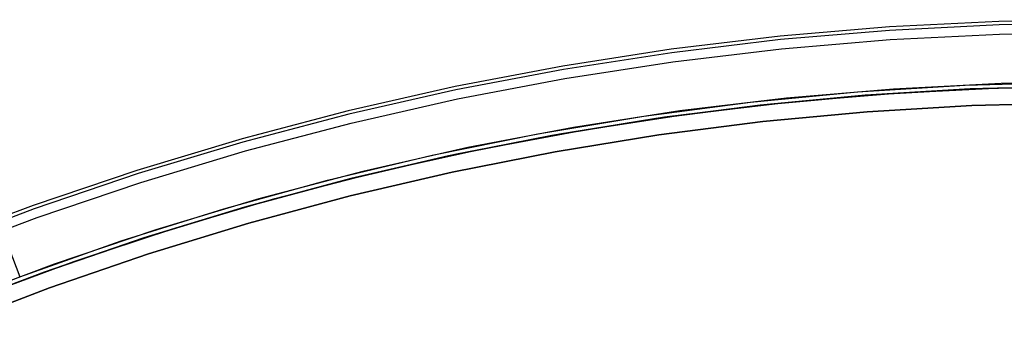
# Model space of a CAD drawing. Header units: millimetres. Extents: x 7986 to 9191, y -11326 to -10283.
# Tile 286 of 312: x 8536 to 8584, y -10528 to -10513. Entities that reach past the tile are written whole.
import ezdxf

# ---------------------------------------------------------------- set-up
doc = ezdxf.new("R2010")
doc.units = ezdxf.units.MM
doc.layers.add('color', color=7, linetype='Continuous')
doc.layers.add('luz', color=7, linetype='Continuous')

msp = doc.modelspace()

# ---------------------------------------------------------------- linework, layer by layer
at = {"layer": 'color', "color": 254, "true_color": 0xcad1ee}
for p, q in [((8578.133, -10513.16, -37.401), (8572.871, -10513.608, -37.401)), ((8578.133, -10513.16, -61.741), (8572.871, -10513.608, -61.741)), ((8578.133, -10513.16, -61.741), (8572.871, -10513.608, -61.741)), ((8578.133, -10513.16, -37.401), (8572.871, -10513.608, -37.401)), ((8578.133, -10513.16, -49.571), (8572.871, -10513.608, -49.571)), ((8583.409, -10512.895, -37.401), (8578.133, -10513.16, -37.401)), ((8583.409, -10512.895, -61.741), (8578.133, -10513.16, -61.741)), ((8583.409, -10512.895, -61.741), (8578.133, -10513.16, -61.741)), ((8583.409, -10512.895, -37.401), (8578.133, -10513.16, -37.401)), ((8583.409, -10512.895, -49.571), (8578.133, -10513.16, -49.571)), ((8583.414, -10513.06, -36.85), (8578.145, -10513.326, -36.85)), ((8588.69, -10512.811, -37.401), (8583.409, -10512.895, -37.401)), ((8588.69, -10512.811, -61.741), (8583.409, -10512.895, -61.741)), ((8588.69, -10512.811, -61.741), (8583.409, -10512.895, -61.741)), ((8588.69, -10512.811, -37.401), (8583.409, -10512.895, -37.401)), ((8588.69, -10512.811, -49.571), (8583.409, -10512.895, -49.571)), ((8588.689, -10512.977, -36.85), (8583.414, -10513.06, -36.85)), ((8572.871, -10513.608, -37.401), (8567.627, -10514.237, -37.401)), ((8572.871, -10513.608, -61.741), (8567.627, -10514.237, -61.741)), ((8572.871, -10513.608, -61.741), (8567.627, -10514.237, -61.741)), ((8572.871, -10513.608, -37.401), (8567.627, -10514.237, -37.401)), ((8572.871, -10513.608, -49.571), (8567.627, -10514.237, -49.571)), ((8578.145, -10513.326, -36.85), (8572.888, -10513.773, -36.85)), ((8578.175, -10513.767, -36.481), (8583.429, -10513.502, -36.481)), ((8578.175, -10513.767, -36.481), (8583.429, -10513.502, -36.481)), ((8583.429, -10513.502, -36.481), (8588.689, -10513.419, -36.481)), ((8583.429, -10513.502, -36.481), (8588.689, -10513.419, -36.481)), ((8572.888, -10513.773, -36.85), (8567.649, -10514.401, -36.85)), ((8567.709, -10514.839, -36.481), (8572.933, -10514.213, -36.481)), ((8567.709, -10514.839, -36.481), (8572.933, -10514.213, -36.481)), ((8572.933, -10514.213, -36.481), (8578.175, -10513.767, -36.481)), ((8572.933, -10514.213, -36.481), (8578.175, -10513.767, -36.481)), ((8567.627, -10514.237, -37.401), (8562.407, -10515.046, -37.401)), ((8567.627, -10514.237, -61.741), (8562.407, -10515.046, -61.741)), ((8567.627, -10514.237, -61.741), (8562.407, -10515.046, -61.741)), ((8567.627, -10514.237, -37.401), (8562.407, -10515.046, -37.401)), ((8567.627, -10514.237, -49.571), (8562.407, -10515.046, -49.571)), ((8567.649, -10514.401, -36.85), (8562.435, -10515.209, -36.85)), ((8562.407, -10515.046, -37.401), (8557.219, -10516.035, -37.401)), ((8562.407, -10515.046, -61.741), (8557.219, -10516.035, -61.741)), ((8562.407, -10515.046, -61.741), (8557.219, -10516.035, -61.741)), ((8562.407, -10515.046, -37.401), (8557.219, -10516.035, -37.401)), ((8562.407, -10515.046, -49.571), (8557.219, -10516.035, -49.571)), ((8562.511, -10515.645, -36.481), (8567.709, -10514.839, -36.481)), ((8562.511, -10515.645, -36.481), (8567.709, -10514.839, -36.481)), ((8562.435, -10515.209, -36.85), (8557.253, -10516.198, -36.85)), ((8557.219, -10516.035, -37.401), (8552.068, -10517.203, -37.401)), ((8557.219, -10516.035, -61.741), (8552.068, -10517.203, -61.741)), ((8557.219, -10516.035, -61.741), (8552.068, -10517.203, -61.741)), ((8557.219, -10516.035, -37.401), (8552.068, -10517.203, -37.401)), ((8557.219, -10516.035, -49.571), (8552.068, -10517.203, -49.571)), ((8557.343, -10516.63, -36.481), (8562.511, -10515.645, -36.481)), ((8557.343, -10516.63, -36.481), (8562.511, -10515.645, -36.481)), ((8576.603, -10516.281, -56.541), (8581.774, -10515.96, -56.541)), ((8576.603, -10516.281, -59.141), (8581.774, -10515.96, -59.141)), ((8576.603, -10516.281, -56.541), (8581.774, -10515.96, -56.541)), ((8583.508, -10515.893, -61.741), (8578.336, -10516.153, -61.741)), ((8583.508, -10515.893, -61.741), (8578.336, -10516.153, -61.741)), ((8581.774, -10515.96, -56.541), (8586.953, -10515.819, -56.541)), ((8581.774, -10515.96, -59.141), (8586.953, -10515.819, -59.141)), ((8581.774, -10515.96, -56.541), (8586.953, -10515.819, -56.541)), ((8588.685, -10515.811, -61.741), (8583.508, -10515.893, -61.741)), ((8588.685, -10515.811, -61.741), (8583.508, -10515.893, -61.741)), ((8557.253, -10516.198, -36.85), (8552.107, -10517.364, -36.85)), ((8571.445, -10516.78, -56.541), (8576.603, -10516.281, -56.541)), ((8571.445, -10516.78, -59.141), (8576.603, -10516.281, -59.141)), ((8571.445, -10516.78, -56.541), (8576.603, -10516.281, -56.541)), ((8578.336, -10516.153, -61.741), (8573.176, -10516.592, -61.741)), ((8578.336, -10516.153, -61.741), (8573.176, -10516.592, -61.741)), ((8552.212, -10517.794, -36.481), (8557.343, -10516.63, -36.481)), ((8552.212, -10517.794, -36.481), (8557.343, -10516.63, -36.481)), ((8566.309, -10517.456, -56.541), (8571.445, -10516.78, -56.541)), ((8566.309, -10517.456, -59.141), (8571.445, -10516.78, -59.141)), ((8566.309, -10517.456, -56.541), (8571.445, -10516.78, -56.541)), ((8573.176, -10516.592, -61.741), (8568.035, -10517.209, -61.741)), ((8573.176, -10516.592, -61.741), (8568.035, -10517.209, -61.741)), ((8582.106, -10516.947, -37.21), (8577.064, -10517.248, -37.21)), ((8582.106, -10516.947, -56.541), (8577.064, -10517.248, -56.541)), ((8577.064, -10517.248, -46.875), (8582.106, -10516.947, -46.875)), ((8582.106, -10516.947, -56.541), (8577.064, -10517.248, -56.541)), ((8582.106, -10516.947, -37.21), (8577.064, -10517.248, -37.21)), ((8587.155, -10516.817, -37.21), (8582.106, -10516.947, -37.21)), ((8587.155, -10516.817, -56.541), (8582.106, -10516.947, -56.541)), ((8582.106, -10516.947, -46.875), (8587.155, -10516.817, -46.875)), ((8587.155, -10516.817, -56.541), (8582.106, -10516.947, -56.541)), ((8587.155, -10516.817, -37.21), (8582.106, -10516.947, -37.21)), ((8552.068, -10517.203, -37.401), (8546.96, -10518.548, -37.401)), ((8552.068, -10517.203, -61.741), (8546.96, -10518.548, -61.741)), ((8552.068, -10517.203, -61.741), (8546.96, -10518.548, -61.741)), ((8552.068, -10517.203, -37.401), (8546.96, -10518.548, -37.401)), ((8552.068, -10517.203, -49.571), (8546.96, -10518.548, -49.571)), ((8552.107, -10517.364, -36.85), (8547.005, -10518.707, -36.85)), ((8561.198, -10518.31, -56.541), (8566.309, -10517.456, -56.541)), ((8561.198, -10518.31, -59.141), (8566.309, -10517.456, -59.141)), ((8561.198, -10518.31, -56.541), (8566.309, -10517.456, -56.541)), ((8568.035, -10517.209, -61.741), (8562.918, -10518.002, -61.741)), ((8568.035, -10517.209, -61.741), (8562.918, -10518.002, -61.741)), ((8577.064, -10517.248, -37.21), (8572.035, -10517.72, -37.21)), ((8577.064, -10517.248, -56.541), (8572.035, -10517.72, -56.541)), ((8572.035, -10517.72, -46.875), (8577.064, -10517.248, -46.875)), ((8577.064, -10517.248, -56.541), (8572.035, -10517.72, -56.541)), ((8577.064, -10517.248, -37.21), (8572.035, -10517.72, -37.21)), ((8547.125, -10519.133, -36.481), (8552.212, -10517.794, -36.481)), ((8547.125, -10519.133, -36.481), (8552.212, -10517.794, -36.481)), ((8562.918, -10518.002, -61.741), (8557.831, -10518.972, -61.741)), ((8562.918, -10518.002, -61.741), (8557.831, -10518.972, -61.741)), ((8572.035, -10517.72, -37.21), (8567.025, -10518.362, -37.21)), ((8572.035, -10517.72, -56.541), (8567.025, -10518.362, -56.541)), ((8567.025, -10518.362, -46.875), (8572.035, -10517.72, -46.875)), ((8572.035, -10517.72, -56.541), (8567.025, -10518.362, -56.541)), ((8572.035, -10517.72, -37.21), (8567.025, -10518.362, -37.21)), ((8556.12, -10519.34, -56.541), (8561.198, -10518.31, -56.541)), ((8556.12, -10519.34, -59.141), (8561.198, -10518.31, -59.141)), ((8556.12, -10519.34, -56.541), (8561.198, -10518.31, -56.541)), ((8567.025, -10518.362, -37.21), (8562.04, -10519.173, -37.21)), ((8567.025, -10518.362, -56.541), (8562.04, -10519.173, -56.541)), ((8562.04, -10519.173, -46.875), (8567.025, -10518.362, -46.875)), ((8567.025, -10518.362, -56.541), (8562.04, -10519.173, -56.541)), ((8567.025, -10518.362, -37.21), (8562.04, -10519.173, -37.21)), ((8546.96, -10518.548, -37.401), (8541.902, -10520.068, -37.401)), ((8546.96, -10518.548, -61.741), (8541.902, -10520.068, -61.741)), ((8546.96, -10518.548, -61.741), (8541.902, -10520.068, -61.741)), ((8546.96, -10518.548, -37.401), (8541.902, -10520.068, -37.401)), ((8546.96, -10518.548, -49.571), (8541.902, -10520.068, -49.571)), ((8547.005, -10518.707, -36.85), (8541.952, -10520.226, -36.85)), ((8542.087, -10520.647, -36.481), (8547.125, -10519.133, -36.481)), ((8542.087, -10520.647, -36.481), (8547.125, -10519.133, -36.481)), ((8551.081, -10520.544, -56.541), (8556.12, -10519.34, -56.541)), ((8551.081, -10520.544, -59.141), (8556.12, -10519.34, -59.141)), ((8551.081, -10520.544, -56.541), (8556.12, -10519.34, -56.541)), ((8557.831, -10518.972, -61.741), (8552.781, -10520.117, -61.741)), ((8557.831, -10518.972, -61.741), (8552.781, -10520.117, -61.741)), ((8562.04, -10519.173, -37.21), (8557.085, -10520.153, -37.21)), ((8562.04, -10519.173, -56.541), (8557.085, -10520.153, -56.541)), ((8557.085, -10520.153, -46.875), (8562.04, -10519.173, -46.875)), ((8562.04, -10519.173, -56.541), (8557.085, -10520.153, -56.541)), ((8562.04, -10519.173, -37.21), (8557.085, -10520.153, -37.21)), ((8541.902, -10520.068, -37.401), (8536.899, -10521.762, -37.401)), ((8541.902, -10520.068, -61.741), (8536.899, -10521.762, -61.741)), ((8541.902, -10520.068, -61.741), (8536.899, -10521.762, -61.741)), ((8541.902, -10520.068, -37.401), (8536.899, -10521.762, -37.401)), ((8541.902, -10520.068, -49.571), (8536.899, -10521.762, -49.571)), ((8541.952, -10520.226, -36.85), (8536.955, -10521.918, -36.85)), ((8552.781, -10520.117, -61.741), (8547.774, -10521.435, -61.741)), ((8552.781, -10520.117, -61.741), (8547.774, -10521.435, -61.741)), ((8557.085, -10520.153, -37.21), (8552.166, -10521.3, -37.21)), ((8557.085, -10520.153, -56.541), (8552.166, -10521.3, -56.541)), ((8552.166, -10521.3, -46.875), (8557.085, -10520.153, -46.875)), ((8557.085, -10520.153, -56.541), (8552.166, -10521.3, -56.541)), ((8557.085, -10520.153, -37.21), (8552.166, -10521.3, -37.21)), ((8537.104, -10522.334, -36.481), (8542.087, -10520.647, -36.481)), ((8537.104, -10522.334, -36.481), (8542.087, -10520.647, -36.481)), ((8546.086, -10521.922, -56.541), (8551.081, -10520.544, -56.541)), ((8546.086, -10521.922, -59.141), (8551.081, -10520.544, -59.141)), ((8546.086, -10521.922, -56.541), (8551.081, -10520.544, -56.541)), ((8552.166, -10521.3, -37.21), (8547.289, -10522.613, -37.21)), ((8552.166, -10521.3, -56.541), (8547.289, -10522.613, -56.541)), ((8547.289, -10522.613, -46.875), (8552.166, -10521.3, -46.875)), ((8552.166, -10521.3, -56.541), (8547.289, -10522.613, -56.541)), ((8552.166, -10521.3, -37.21), (8547.289, -10522.613, -37.21)), ((8536.899, -10521.762, -37.401), (8531.958, -10523.628, -37.401)), ((8536.899, -10521.762, -61.741), (8531.958, -10523.628, -61.741)), ((8536.899, -10521.762, -61.741), (8531.958, -10523.628, -61.741)), ((8536.899, -10521.762, -37.401), (8531.958, -10523.628, -37.401)), ((8536.899, -10521.762, -49.571), (8531.958, -10523.628, -49.571)), ((8547.774, -10521.435, -61.741), (8542.815, -10522.926, -61.741)), ((8547.774, -10521.435, -61.741), (8542.815, -10522.926, -61.741)), ((8536.955, -10521.918, -36.85), (8532.019, -10523.782, -36.85)), ((8541.142, -10523.471, -56.541), (8546.086, -10521.922, -56.541)), ((8541.142, -10523.471, -59.141), (8546.086, -10521.922, -59.141)), ((8541.142, -10523.471, -56.541), (8546.086, -10521.922, -56.541)), ((8532.182, -10524.193, -36.481), (8537.104, -10522.334, -36.481)), ((8532.182, -10524.193, -36.481), (8537.104, -10522.334, -36.481)), ((8547.289, -10522.613, -37.21), (8542.459, -10524.091, -37.21)), ((8547.289, -10522.613, -56.541), (8542.459, -10524.091, -56.541)), ((8542.459, -10524.091, -46.875), (8547.289, -10522.613, -46.875)), ((8547.289, -10522.613, -56.541), (8542.459, -10524.091, -56.541)), ((8547.289, -10522.613, -37.21), (8542.459, -10524.091, -37.21)), ((8542.815, -10522.926, -61.741), (8537.91, -10524.587, -61.741)), ((8542.815, -10522.926, -61.741), (8537.91, -10524.587, -61.741)), ((8536.255, -10525.19, -56.541), (8541.142, -10523.471, -56.541)), ((8536.255, -10525.19, -59.141), (8541.142, -10523.471, -59.141)), ((8536.255, -10525.19, -56.541), (8541.142, -10523.471, -56.541)), ((8535.738, -10523.8, -60.041), (8536.255, -10525.19, -60.041)), ((8535.738, -10523.8, -60.041), (8536.255, -10525.19, -60.041)), ((8535.738, -10523.8, -56.541), (8536.255, -10525.19, -56.541)), ((8535.738, -10523.8, -58.291), (8536.255, -10525.19, -58.291)), ((8535.738, -10523.8, -56.541), (8536.255, -10525.19, -56.541)), ((8542.459, -10524.091, -37.21), (8537.682, -10525.732, -37.21)), ((8542.459, -10524.091, -56.541), (8537.682, -10525.732, -56.541)), ((8537.682, -10525.732, -46.875), (8542.459, -10524.091, -46.875)), ((8542.459, -10524.091, -56.541), (8537.682, -10525.732, -56.541)), ((8542.459, -10524.091, -37.21), (8537.682, -10525.732, -37.21)), ((8537.91, -10524.587, -61.741), (8533.066, -10526.416, -61.741)), ((8537.91, -10524.587, -61.741), (8533.066, -10526.416, -61.741)), ((8531.898, -10526.885, -60.041), (8536.255, -10525.19, -60.041)), ((8531.898, -10526.885, -60.041), (8536.255, -10525.19, -60.041)), ((8536.255, -10525.19, -60.041), (8536.255, -10525.19, -56.541)), ((8536.255, -10525.19, -60.041), (8536.255, -10525.19, -56.541)), ((8537.682, -10525.732, -37.21), (8532.964, -10527.533, -37.21)), ((8537.682, -10525.732, -56.541), (8532.964, -10527.533, -56.541)), ((8532.964, -10527.533, -46.875), (8537.682, -10525.732, -46.875)), ((8537.682, -10525.732, -56.541), (8532.964, -10527.533, -56.541)), ((8537.682, -10525.732, -37.21), (8532.964, -10527.533, -37.21))]:
    msp.add_line(p, q, dxfattribs=at)
at = {"layer": 'luz', "color": 254, "true_color": 0xcad1ee}
for p, q in [((8578.48, -10516.344, -59.991), (8583.545, -10516.092, -59.991)), ((8578.48, -10516.344, -59.241), (8583.545, -10516.092, -59.241)), ((8582.025, -10516.15, -56.991), (8587.094, -10516.017, -56.991)), ((8587.094, -10516.017, -57.741), (8582.025, -10516.15, -57.741)), ((8587.763, -10516.013, -58.491), (8582.633, -10516.125, -58.491)), ((8582.633, -10516.125, -58.491), (8587.763, -10516.013, -58.491)), ((8583.545, -10516.092, -59.991), (8588.614, -10516.011, -59.991)), ((8583.545, -10516.092, -59.241), (8588.614, -10516.011, -59.241)), ((8571.916, -10516.928, -56.991), (8576.964, -10516.453, -56.991)), ((8576.964, -10516.453, -57.741), (8571.916, -10516.928, -57.741)), ((8577.51, -10516.412, -58.491), (8572.399, -10516.875, -58.491)), ((8572.399, -10516.875, -58.491), (8577.51, -10516.412, -58.491)), ((8573.427, -10516.768, -59.991), (8578.48, -10516.344, -59.991)), ((8573.427, -10516.768, -59.241), (8578.48, -10516.344, -59.241)), ((8576.964, -10516.453, -56.991), (8582.025, -10516.15, -56.991)), ((8582.025, -10516.15, -57.741), (8576.964, -10516.453, -57.741)), ((8582.633, -10516.125, -58.491), (8577.51, -10516.412, -58.491)), ((8577.51, -10516.412, -58.491), (8582.633, -10516.125, -58.491)), ((8566.886, -10517.573, -56.991), (8571.916, -10516.928, -56.991)), ((8571.916, -10516.928, -57.741), (8566.886, -10517.573, -57.741)), ((8572.399, -10516.875, -58.491), (8567.308, -10517.513, -58.491)), ((8567.308, -10517.513, -58.491), (8572.399, -10516.875, -58.491)), ((8568.392, -10517.362, -59.991), (8573.427, -10516.768, -59.991)), ((8568.392, -10517.362, -59.241), (8573.427, -10516.768, -59.241)), ((8567.308, -10517.513, -58.491), (8562.241, -10518.324, -58.491)), ((8562.241, -10518.324, -58.491), (8567.308, -10517.513, -58.491)), ((8563.379, -10518.126, -59.991), (8568.392, -10517.362, -59.991)), ((8563.379, -10518.126, -59.241), (8568.392, -10517.362, -59.241)), ((8561.882, -10518.388, -56.991), (8566.886, -10517.573, -56.991)), ((8566.886, -10517.573, -57.741), (8561.882, -10518.388, -57.741)), ((8556.908, -10519.373, -56.991), (8561.882, -10518.388, -56.991)), ((8561.882, -10518.388, -57.741), (8556.908, -10519.373, -57.741)), ((8562.241, -10518.324, -58.491), (8557.205, -10519.309, -58.491)), ((8557.205, -10519.309, -58.491), (8562.241, -10518.324, -58.491)), ((8558.395, -10519.06, -59.991), (8563.379, -10518.126, -59.991)), ((8558.395, -10519.06, -59.241), (8563.379, -10518.126, -59.241)), ((8551.97, -10520.524, -56.991), (8556.908, -10519.373, -56.991)), ((8556.908, -10519.373, -57.741), (8551.97, -10520.524, -57.741)), ((8557.205, -10519.309, -58.491), (8552.205, -10520.465, -58.491)), ((8552.205, -10520.465, -58.491), (8557.205, -10519.309, -58.491)), ((8553.446, -10520.162, -59.991), (8558.395, -10519.06, -59.991)), ((8553.446, -10520.162, -59.241), (8558.395, -10519.06, -59.241)), ((8548.536, -10521.43, -59.991), (8553.446, -10520.162, -59.991)), ((8548.536, -10521.43, -59.241), (8553.446, -10520.162, -59.241)), ((8547.073, -10521.843, -56.991), (8551.97, -10520.524, -56.991)), ((8551.97, -10520.524, -57.741), (8547.073, -10521.843, -57.741)), ((8552.205, -10520.465, -58.491), (8547.249, -10521.792, -58.491)), ((8547.249, -10521.792, -58.491), (8552.205, -10520.465, -58.491)), ((8547.249, -10521.792, -58.491), (8542.34, -10523.289, -58.491)), ((8542.34, -10523.289, -58.491), (8547.249, -10521.792, -58.491)), ((8543.673, -10522.864, -59.991), (8548.536, -10521.43, -59.991)), ((8543.673, -10522.864, -59.241), (8548.536, -10521.43, -59.241)), ((8542.225, -10523.326, -56.991), (8547.073, -10521.843, -56.991)), ((8547.073, -10521.843, -57.741), (8542.225, -10523.326, -57.741)), ((8538.861, -10524.462, -59.991), (8543.673, -10522.864, -59.991)), ((8538.861, -10524.462, -59.241), (8543.673, -10522.864, -59.241)), ((8537.429, -10524.973, -56.991), (8542.225, -10523.326, -56.991)), ((8542.225, -10523.326, -57.741), (8537.429, -10524.973, -57.741)), ((8542.34, -10523.289, -58.491), (8537.486, -10524.952, -58.491)), ((8537.486, -10524.952, -58.491), (8542.34, -10523.289, -58.491)), ((8534.105, -10526.222, -59.991), (8538.861, -10524.462, -59.991)), ((8534.105, -10526.222, -59.241), (8538.861, -10524.462, -59.241)), ((8537.486, -10524.952, -58.491), (8532.691, -10526.78, -58.491)), ((8532.691, -10526.78, -58.491), (8537.486, -10524.952, -58.491)), ((8532.691, -10526.78, -56.991), (8537.429, -10524.973, -56.991)), ((8537.429, -10524.973, -57.741), (8532.691, -10526.78, -57.741))]:
    msp.add_line(p, q, dxfattribs=at)

doc.saveas('drawing.dxf')
